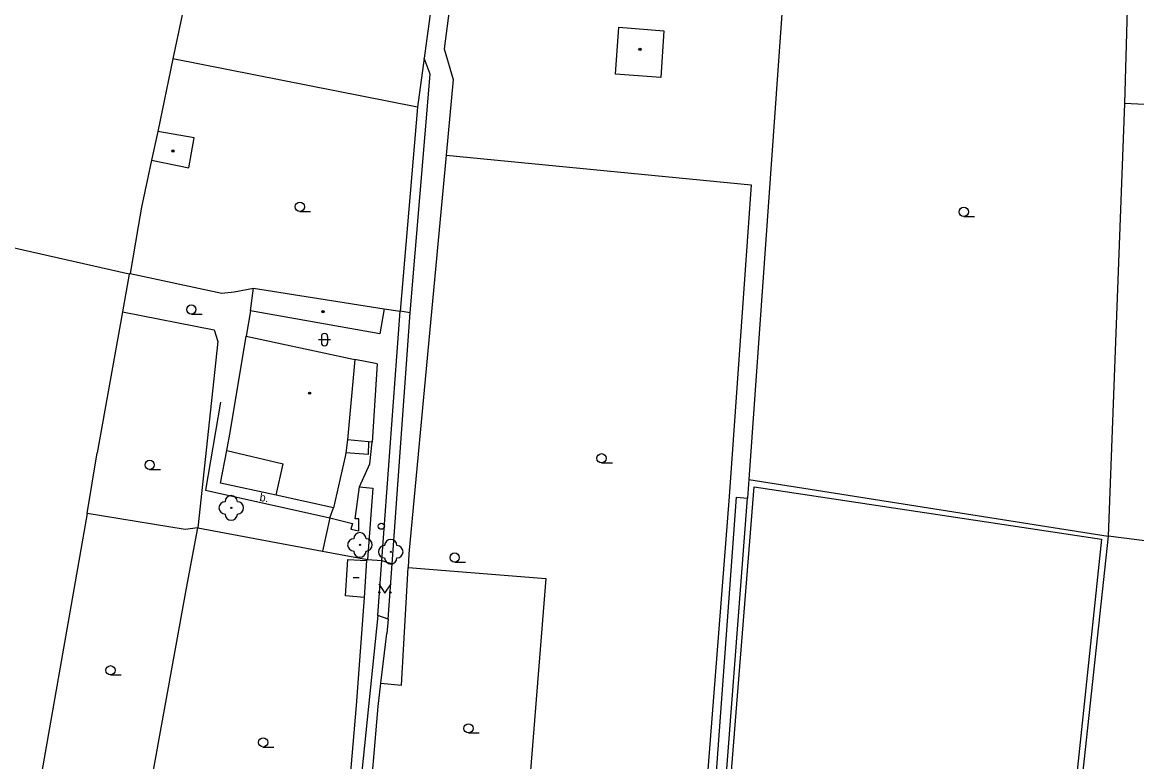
# Model space of a CAD drawing. Extents: x -600309 to -598967, y -1161267 to -1160292.
# Drawn here: x -599818.2 to -599727.7, y -1161123.2 to -1161063.1 of the extents above; entities that cross this region are included whole.
import ezdxf

# ---------------------------------------------------------------- set-up
doc = ezdxf.new("R2010")
doc.units = 0
for name, color, linetype in [('Level 11', 7, 'Continuous'), ('Level 22', 7, 'Continuous'), ('Level 31', 7, 'Continuous'), ('Level 36', 7, 'Continuous'), ('Level 39', 7, 'Continuous'), ('Level 40', 7, 'Continuous'), ('Level 5', 7, 'Continuous'), ('Level 51', 7, 'Continuous'), ('Level 52', 7, 'Continuous'), ('Level 54', 7, 'Continuous'), ('Level 7', 7, 'Continuous'), ('Level 8', 7, 'Continuous')]:
    doc.layers.add(name, color=color, linetype=linetype)

msp = doc.modelspace()

# ---------------------------------------------------------------- linework, layer by layer
at = {"layer": 'Level 11'}
for points in [[(-599789.05, -1161106.84), (-599787.56, -1161086.58)], [(-599789.42, -1161090.86), (-599791.23, -1161090.51)], [(-599789.42, -1161090.86), (-599789.83, -1161097.23)], [(-599802.13, -1161093.9699), (-599803.37, -1161101.12), (-599793.27, -1161103.38)], [(-599790.12, -1161097.2), (-599790.15, -1161098.2199), (-599791.9699, -1161098.1)], [(-599790.12, -1161097.2), (-599791.84, -1161097.04)], [(-599790.86, -1161100.84), (-599790.02, -1161098.99), (-599789.83, -1161097.23)], [(-599789.83, -1161097.23), (-599790.12, -1161097.2)], [(-599797.61, -1161101.54), (-599802.14, -1161100.54), (-599801.64, -1161097.9099)], [(-599793.27, -1161103.38), (-599791.4099, -1161103.84), (-599791.55, -1161104.28), (-599790.9099, -1161104.42), (-599790.9, -1161103.46), (-599791.2, -1161103.44), (-599790.86, -1161100.84)], [(-599790.86, -1161100.84), (-599789.77, -1161100.96), (-599790.2, -1161106.76)], [(-599790.2, -1161106.76), (-599790.29, -1161106.85)], [(-599790.2, -1161106.76), (-599789.05, -1161106.84)], [(-599789.37, -1161111.31), (-599789.05, -1161106.84)], [(-599789.05, -1161106.84), (-599788.21, -1161107.1)], [(-599788.52, -1161111.61), (-599789.37, -1161111.31)]]:
    msp.add_lwpolyline(points, dxfattribs=at)
at = {"layer": 'Level 22'}
for centre in [(-599801.27, -1161102.56), (-599790.82, -1161105.57), (-599788.31, -1161106.13)]:
    msp.add_circle(centre, 0.05, dxfattribs=at)
for centre, start, end in [((-599801.77, -1161102.56), 90, 270), ((-599801.27, -1161102.06), 0, 180), ((-599800.77, -1161102.56), 270, 90), ((-599801.27, -1161103.06), 180, 0), ((-599791.32, -1161105.57), 90, 270), ((-599790.82, -1161105.07), 0, 180), ((-599790.32, -1161105.57), 270, 90), ((-599788.31, -1161105.63), 0, 180), ((-599788.81, -1161106.13), 90, 270), ((-599787.81, -1161106.13), 270, 90), ((-599790.82, -1161106.07), 180, 0), ((-599788.31, -1161106.63), 180, 0)]:
    msp.add_arc(centre, 0.5, start, end, dxfattribs=at)
at = {"layer": 'Level 31'}
msp.add_circle((-599789.08, -1161104.05), 0.25, dxfattribs=at)
at = {"layer": 'Level 36'}
for p, q in [((-599795.7, -1161078.465), (-599794.825, -1161078.465)), ((-599741.77, -1161078.875), (-599740.895, -1161078.875)), ((-599804.51, -1161086.815), (-599803.635, -1161086.815)), ((-599793.946, -1161088.636), (-599793.946, -1161089.136)), ((-599793.446, -1161088.636), (-599793.446, -1161089.136)), ((-599794.196, -1161088.886), (-599793.196, -1161088.886)), ((-599807.9, -1161099.445), (-599807.025, -1161099.445)), ((-599771.19, -1161098.905), (-599770.315, -1161098.905)), ((-599783.12, -1161106.975), (-599782.245, -1161106.975)), ((-599811.08, -1161116.135), (-599810.205, -1161116.135)), ((-599782, -1161120.855), (-599781.125, -1161120.855)), ((-599798.68, -1161121.995), (-599797.805, -1161121.995))]:
    msp.add_line(p, q, dxfattribs=at)
msp.add_lwpolyline([(-599789.29, -1161108.73), (-599788.79, -1161109.48), (-599788.29, -1161108.73)], dxfattribs=at)
for centre, radius in [((-599795.7001, -1161078.0899), 0.375), ((-599741.7701, -1161078.4999), 0.375), ((-599804.5101, -1161086.4399), 0.375), ((-599807.9001, -1161099.0699), 0.375), ((-599771.1901, -1161098.5299), 0.375), ((-599783.1201, -1161106.5999), 0.375), ((-599789.2402, -1161109.4298), 0.05), ((-599788.3408, -1161109.4298), 0.05), ((-599811.0801, -1161115.7599), 0.375), ((-599782.0001, -1161120.4799), 0.375), ((-599798.6801, -1161121.6199), 0.375)]:
    msp.add_circle(centre, radius, dxfattribs=at)
for centre, start, end in [((-599793.6957, -1161088.6363), 0, 180), ((-599793.6957, -1161089.1363), 180, 0)]:
    msp.add_arc(centre, 0.25, start, end, dxfattribs=at)
at = {"layer": 'Level 39'}
msp.add_line((-599791.37, -1161108.23), (-599790.87, -1161108.23), dxfattribs=at)
for centre, radius in [((-599768.07, -1161065.29), 0.09), ((-599768.07, -1161065.29), 0.0398), ((-599806.01, -1161073.55), 0.09), ((-599806.01, -1161073.55), 0.0398), ((-599793.81, -1161086.62), 0.09), ((-599793.81, -1161086.62), 0.0398), ((-599794.9099, -1161093.24), 0.09), ((-599794.9099, -1161093.24), 0.0398)]:
    msp.add_circle(centre, radius, dxfattribs=at)
at = {"layer": 'Level 5'}
for points in [[(-599799.71, -1161086.55), (-599799.45, -1161084.71)], [(-599799.45, -1161084.71), (-599788.85, -1161086.38)], [(-599789.19, -1161088.43), (-599799.71, -1161086.55)], [(-599788.85, -1161086.38), (-599789.19, -1161088.43)], [(-599801.32, -1161096.27), (-599800.07, -1161088.6)], [(-599800.07, -1161088.6), (-599791.23, -1161090.51)], [(-599791.23, -1161090.51), (-599791.84, -1161097.04)], [(-599801.64, -1161097.9099), (-599801.32, -1161096.27)], [(-599791.84, -1161097.04), (-599791.9699, -1161098.1)], [(-599801.64, -1161097.9099), (-599797.04, -1161098.99)], [(-599792.01, -1161098.39), (-599792.9699, -1161102.57)], [(-599791.9699, -1161098.1), (-599792.01, -1161098.39)], [(-599797.61, -1161101.54), (-599797.04, -1161098.99)], [(-599792.9699, -1161102.57), (-599797.61, -1161101.54)], [(-599792, -1161109.7), (-599791.81, -1161106.75)], [(-599791.81, -1161106.75), (-599790.29, -1161106.85)], [(-599790.29, -1161106.85), (-599790.48, -1161109.84)], [(-599790.48, -1161109.84), (-599792, -1161109.7)]]:
    msp.add_lwpolyline(points, dxfattribs=at)
at = {"layer": 'Level 51'}
for points in [[(-599783.18, -1161048.3), (-599785.61, -1161066.02)], [(-599781.78, -1161048.44), (-599783.9699, -1161065.26)], [(-599755.77, -1161051.31), (-599759.2199, -1161100.26)], [(-599728.29, -1161054.38), (-599728.7199, -1161069.69)], [(-599803.61, -1161054.68), (-599806.01, -1161066.07)], [(-599783.9699, -1161065.26), (-599783.25, -1161067.75)], [(-599806.01, -1161066.07), (-599807.23, -1161071.9699)], [(-599786.14, -1161069.99), (-599806.01, -1161066.07)], [(-599785.61, -1161066.02), (-599786.14, -1161069.99)], [(-599783.25, -1161067.75), (-599783.82, -1161073.89)], [(-599728.7199, -1161069.69), (-599730.04, -1161104.87)], [(-599712.62, -1161070.51), (-599728.7199, -1161069.69)], [(-599786.14, -1161069.99), (-599787.56, -1161086.58)], [(-599807.75, -1161074.31), (-599808.55, -1161078.12)], [(-599783.82, -1161073.89), (-599786.84, -1161106.31)], [(-599783.82, -1161073.89), (-599759.03, -1161076.31)], [(-599759.03, -1161076.31), (-599760.83, -1161101.64)], [(-599808.55, -1161078.12), (-599808.84, -1161079.7)], [(-599809.55, -1161083.58), (-599829.93, -1161078.9699)], [(-599808.84, -1161079.7), (-599809.48, -1161083.52)], [(-599809.55, -1161083.58), (-599810.11, -1161086.63)], [(-599809.48, -1161083.52), (-599809.55, -1161083.58)], [(-599809.48, -1161083.52), (-599802.04, -1161085.11)], [(-599802.04, -1161085.11), (-599801.03, -1161085)], [(-599801.03, -1161085), (-599799.45, -1161084.71)], [(-599810.11, -1161086.63), (-599812.15, -1161098.09)], [(-599810.11, -1161086.63), (-599802.6599, -1161088.08)], [(-599788.85, -1161086.38), (-599787.56, -1161086.58)], [(-599802.6599, -1161088.08), (-599802.36, -1161089.04)], [(-599802.36, -1161089.04), (-599803.99, -1161104.18)], [(-599759.2199, -1161100.26), (-599759.33, -1161101.76)], [(-599759.2199, -1161100.26), (-599730.04, -1161104.87)], [(-599760.83, -1161101.64), (-599763.21, -1161132.1599)], [(-599762.46, -1161132.23), (-599760.23, -1161101.69)], [(-599761.67, -1161132.3), (-599759.33, -1161101.76)], [(-599760.23, -1161101.69), (-599759.33, -1161101.76)], [(-599812.96, -1161103.02), (-599817.43, -1161128.45)], [(-599730.04, -1161104.87), (-599734.18, -1161143.3)], [(-599715.42, -1161106.73), (-599730.04, -1161104.87)], [(-599786.84, -1161106.31), (-599786.9099, -1161107.4099)], [(-599786.9099, -1161107.4099), (-599775.73, -1161108.29)], [(-599775.73, -1161108.29), (-599777.52, -1161131.02)], [(-599808.58, -1161129.4), (-599804.9099, -1161109.1)], [(-599789.37, -1161111.31), (-599792.26, -1161139.56)]]:
    msp.add_lwpolyline(points, dxfattribs=at)
at = {"layer": 'Level 52'}
for points in [[(-599770.07, -1161067.31), (-599769.78, -1161063.5)], [(-599769.78, -1161063.5), (-599766.13, -1161063.78)], [(-599766.13, -1161063.78), (-599766.38, -1161067.59)], [(-599766.38, -1161067.59), (-599770.07, -1161067.31)], [(-599807.23, -1161071.9699), (-599807.75, -1161074.31)], [(-599804.28, -1161072.48), (-599807.23, -1161071.9699)], [(-599804.7199, -1161074.93), (-599804.28, -1161072.48)], [(-599807.75, -1161074.31), (-599804.7199, -1161074.93)]]:
    msp.add_lwpolyline(points, dxfattribs=at)
at = {"layer": 'Level 54'}
for points in [[(-599785.11, -1161067.31), (-599785.61, -1161066.02)], [(-599786.74, -1161086.71), (-599785.11, -1161067.31)], [(-599799.71, -1161086.55), (-599800.07, -1161088.6)], [(-599786.74, -1161086.71), (-599787.56, -1161086.58)], [(-599762.26, -1161144.33), (-599758.81, -1161100.84)], [(-599758.81, -1161100.84), (-599730.58, -1161105.11)], [(-599730.58, -1161105.11), (-599734.9, -1161146.1)], [(-599787.45, -1161116.98), (-599786.9099, -1161107.4099)], [(-599789.12, -1161116.8), (-599787.45, -1161116.98)]]:
    msp.add_lwpolyline(points, dxfattribs=at)
at = {"layer": 'Level 7'}
for points in [[(-599788.21, -1161107.1), (-599786.74, -1161086.71)], [(-599812.96, -1161103.02), (-599812.15, -1161098.09)], [(-599803.99, -1161104.18), (-599805, -1161104.33), (-599812.96, -1161103.02)], [(-599804.9099, -1161109.1), (-599803.99, -1161104.18)], [(-599803.99, -1161104.18), (-599793.86, -1161106.08)], [(-599793.27, -1161103.38), (-599793.86, -1161106.08)], [(-599793.86, -1161106.08), (-599790.2, -1161106.76)], [(-599788.52, -1161111.61), (-599788.21, -1161107.1)], [(-599790.48, -1161109.84), (-599791.12, -1161118.63), (-599792.9, -1161139.53)], [(-599789.12, -1161116.8), (-599788.64, -1161112.78)], [(-599790.12, -1161127.92), (-599789.34, -1161118.69), (-599789.12, -1161116.8)]]:
    msp.add_lwpolyline(points, dxfattribs=at)
at = {"layer": 'Level 8'}
for points in [[(-599793.27, -1161103.38), (-599792.9699, -1161102.57)], [(-599788.52, -1161111.61), (-599788.64, -1161112.78)]]:
    msp.add_lwpolyline(points, dxfattribs=at)

# ---------------------------------------------------------------- texts
at = {"layer": 'Level 40'}
msp.add_text('b.', height=0.65, rotation=350.5, dxfattribs=at).set_placement((-599799, -1161101.99))

doc.saveas('drawing.dxf')
